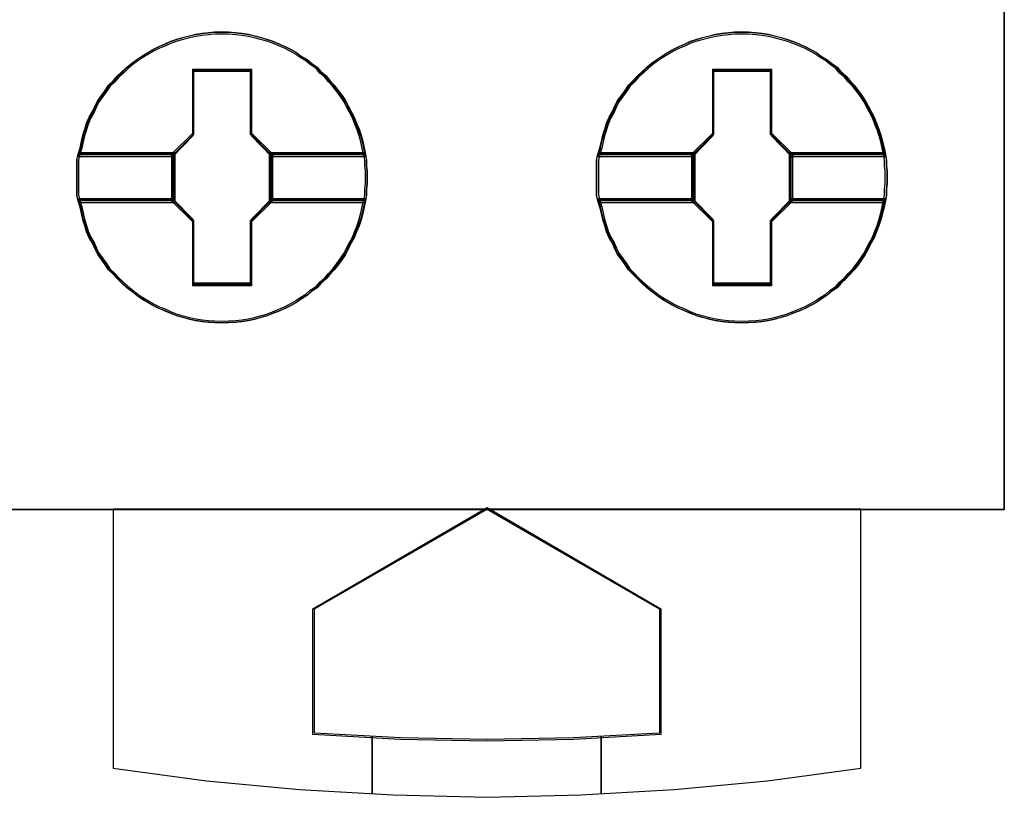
# Model space of a CAD drawing. Header units: millimetres. Extents: x -1290 to 1795, y -4192 to -1311.
# Tile 805 of 1056: x 1488.35 to 1491.77, y -2545.57 to -2542.86. Entities that reach past the tile are written whole.
import ezdxf

# ---------------------------------------------------------------- set-up
doc = ezdxf.new("R2010")
doc.units = ezdxf.units.MM
doc.layers.add('45', color=7, linetype='Continuous')
doc.layers.add('Aparatura', color=7, linetype='Continuous', lineweight=13)

# ---------------------------------------------------------------- blocks, each defined once
blk = doc.blocks.new('*U326')
at = {"layer": '45', "color": 7}
for points in [[(369.467441, -83.671744), (387.465485, -83.671744), (387.465485, -83.671744), (387.465485, -166.633485), (387.465485, -166.633485), (369.467441, -166.633485), (369.467441, -166.633485), (369.467441, -83.671744), (369.467441, -83.671744)], [(376.383431, -160.85037), (376.383431, -160.956844), (376.371613, -161.057403), (376.371613, -161.157962), (376.353885, -161.258521), (376.330249, -161.37091), (376.306613, -161.477385), (376.277067, -161.589774), (376.241613, -161.696248), (376.200249, -161.796807), (376.158885, -161.903282), (376.105704, -161.997925), (376.052522, -162.098484), (376.005249, -162.193128), (375.946158, -162.281857), (375.881158, -162.370585), (375.810249, -162.459314), (375.733431, -162.542127), (375.668431, -162.619025), (375.579795, -162.695923), (375.514795, -162.772821), (375.41434, -162.837889), (375.337522, -162.908872), (375.237068, -162.968024), (375.15434, -163.027176), (375.059795, -163.080413), (374.95934, -163.133651), (374.858886, -163.175057), (374.746613, -163.216464), (374.646159, -163.257871), (374.539795, -163.287447), (374.427523, -163.317023), (374.321159, -163.340684), (374.208886, -163.35843), (374.102523, -163.37026), (373.972523, -163.376175), (373.866159, -163.38209), (373.73025, -163.376175), (373.623886, -163.37026), (373.511614, -163.35843), (373.399341, -163.340684), (373.292978, -163.317023), (373.174796, -163.287447), (373.068432, -163.257871), (372.962069, -163.216464), (372.867523, -163.175057), (372.76116, -163.133651), (372.654796, -163.080413), (372.56616, -163.027176), (372.465705, -162.968024), (372.377069, -162.908872), (372.288432, -162.837889), (372.205705, -162.772821), (372.122978, -162.695923), (372.040251, -162.619025), (371.969342, -162.542127), (371.886614, -162.459314), (371.827524, -162.370585), (371.762524, -162.281857), (371.697524, -162.193128), (371.650251, -162.098484), (371.608887, -161.997925), (371.549796, -161.903282), (371.502524, -161.796807), (371.472978, -161.696248), (371.437524, -161.589774), (371.413887, -161.477385), (371.390251, -161.37091), (371.354796, -161.258521), (371.33116, -161.157962), (371.33116, -161.057403), (371.33116, -160.956844), (371.33116, -160.85037), (371.33116, -160.749811), (371.33116, -160.649252), (371.33116, -160.548693), (371.354796, -160.448134), (371.390251, -160.335744), (371.413887, -160.223355), (371.437524, -160.116881), (371.472978, -160.010406), (371.502524, -159.909847), (371.549796, -159.803373), (371.608887, -159.702814), (371.650251, -159.60817), (371.697524, -159.513527), (371.762524, -159.424798), (371.827524, -159.33607), (371.886614, -159.247341), (371.969342, -159.164528), (372.040251, -159.081714), (372.122978, -159.010732), (372.205705, -158.933834), (372.288432, -158.862851), (372.377069, -158.797783), (372.465705, -158.738631), (372.56616, -158.679478), (372.654796, -158.626241), (372.76116, -158.573004), (372.867523, -158.531598), (372.962069, -158.484276), (373.068432, -158.448784), (373.174796, -158.419208), (373.292978, -158.389632), (373.399341, -158.365971), (373.511614, -158.348225), (373.623886, -158.336395), (373.73025, -158.324564), (373.866159, -158.324564), (373.972523, -158.324564), (374.102523, -158.336395), (374.208886, -158.348225), (374.321159, -158.365971), (374.427523, -158.389632), (374.539795, -158.419208), (374.646159, -158.448784), (374.746613, -158.484276), (374.858886, -158.531598), (374.95934, -158.573004), (375.059795, -158.626241), (375.15434, -158.679478), (375.237068, -158.738631), (375.337522, -158.797783), (375.41434, -158.862851), (375.514795, -158.933834), (375.579795, -159.010732), (375.668431, -159.081714), (375.733431, -159.164528), (375.810249, -159.247341), (375.881158, -159.33607), (375.946158, -159.424798), (376.005249, -159.513527), (376.052522, -159.60817), (376.105704, -159.702814), (376.158885, -159.803373), (376.200249, -159.909847), (376.241613, -160.010406), (376.277067, -160.116881), (376.306613, -160.223355), (376.330249, -160.335744), (376.353885, -160.448134), (376.371613, -160.548693), (376.371613, -160.649252), (376.383431, -160.749811), (376.383431, -160.85037)], [(373.865532, -158.324564), (373.729637, -158.324564), (373.623285, -158.336607), (373.511024, -158.348649), (373.398763, -158.366713), (373.292411, -158.390798), (373.174241, -158.420904), (373.067889, -158.45101), (372.961537, -158.487137), (372.867001, -158.535306), (372.760649, -158.577455), (372.654296, -158.631646), (372.565669, -158.685837), (372.465226, -158.746049), (372.376599, -158.806261), (372.287972, -158.872494), (372.205253, -158.944748), (372.122535, -159.023024), (372.039816, -159.095278), (371.968915, -159.179575), (371.886196, -159.263872), (371.827111, -159.35419), (371.762118, -159.444508), (371.697125, -159.534826), (371.649857, -159.631166), (371.608498, -159.727505), (371.549414, -159.829865), (371.502146, -159.938247), (371.472603, -160.040607), (371.437153, -160.148989), (371.413519, -160.257371), (371.389885, -160.371774), (371.354434, -160.486176), (373.002896, -160.486176), (373.357404, -160.124904), (373.357404, -158.992918), (374.367751, -158.992918), (374.367751, -160.124904), (374.722259, -160.486176), (376.352995, -160.486176), (376.329362, -160.371774), (376.305728, -160.257371), (376.276185, -160.148989), (376.240735, -160.040607), (376.199375, -159.938247), (376.158016, -159.829865), (376.10484, -159.727505), (376.051664, -159.631166), (376.004396, -159.534826), (375.945311, -159.444508), (375.880318, -159.35419), (375.809417, -159.263872), (375.732607, -159.179575), (375.667614, -159.095278), (375.578987, -159.023024), (375.513993, -158.944748), (375.41355, -158.872494), (375.33674, -158.806261), (375.236296, -158.746049), (375.153577, -158.685837), (375.059042, -158.631646), (374.958598, -158.577455), (374.858154, -158.535306), (374.745893, -158.487137), (374.645449, -158.45101), (374.539097, -158.420904), (374.426836, -158.390798), (374.320484, -158.366713), (374.208223, -158.348649), (374.10187, -158.336607), (373.971884, -158.324564), (373.865532, -158.324564)], [(371.354434, -160.486176), (373.002896, -160.486176), (373.357404, -160.124904), (373.357404, -158.992918), (374.367751, -158.992918), (374.367751, -160.124904), (374.722259, -160.486176), (376.352995, -160.486176), (376.329362, -160.371774), (376.305728, -160.257371), (376.276185, -160.148989), (376.240735, -160.040607), (376.199375, -159.938247), (376.158016, -159.829865), (376.10484, -159.727505), (376.051664, -159.631166), (376.004396, -159.534826), (375.945311, -159.444508), (375.880318, -159.35419), (375.809417, -159.263872), (375.732607, -159.179575), (375.667614, -159.095278), (375.578987, -159.023024), (375.513993, -158.944748), (375.41355, -158.872494), (375.33674, -158.806261), (375.236296, -158.746049), (375.153577, -158.685837), (375.059042, -158.631646), (374.958598, -158.577455), (374.858154, -158.535306), (374.745893, -158.487137), (374.645449, -158.45101), (374.539097, -158.420904), (374.426836, -158.390798), (374.320484, -158.366713), (374.208223, -158.348649), (374.10187, -158.336607), (373.971884, -158.324564), (373.865532, -158.324564), (373.729637, -158.324564), (373.623285, -158.336607), (373.511024, -158.348649), (373.398763, -158.366713), (373.292411, -158.390798), (373.174241, -158.420904), (373.067889, -158.45101), (372.961537, -158.487137), (372.867001, -158.535306), (372.760649, -158.577455), (372.654296, -158.631646), (372.565669, -158.685837), (372.465226, -158.746049), (372.376599, -158.806261), (372.287972, -158.872494), (372.205253, -158.944748), (372.122535, -159.023024), (372.039816, -159.095278), (371.968915, -159.179575), (371.886196, -159.263872), (371.827111, -159.35419), (371.762118, -159.444508), (371.697125, -159.534826), (371.649857, -159.631166), (371.608498, -159.727505), (371.549414, -159.829865), (371.502146, -159.938247), (371.472603, -160.040607), (371.437153, -160.148989), (371.413519, -160.257371), (371.389885, -160.371774), (371.354434, -160.486176)], [(373.865388, -158.356881), (373.731148, -158.356881), (373.626091, -158.368563), (373.515197, -158.380245), (373.404303, -158.397769), (373.299246, -158.421134), (373.182516, -158.450339), (373.077459, -158.479545), (372.972401, -158.514592), (372.879017, -158.561322), (372.77396, -158.60221), (372.668903, -158.65478), (372.581355, -158.707351), (372.482134, -158.765763), (372.394586, -158.824174), (372.307039, -158.888427), (372.225328, -158.958521), (372.143616, -159.034456), (372.061905, -159.10455), (371.991867, -159.186327), (371.910156, -159.268103), (371.851791, -159.35572), (371.787589, -159.443338), (371.723387, -159.530956), (371.676695, -159.624414), (371.63584, -159.717873), (371.577475, -159.817173), (371.530782, -159.922314), (371.5016, -160.021614), (371.466581, -160.126755), (371.443235, -160.231896), (371.419889, -160.342878), (371.38487, -160.45386), (373.013257, -160.45386), (373.363448, -160.10339), (373.363448, -159.00525), (374.361492, -159.00525), (374.361492, -160.10339), (374.711682, -160.45386), (376.32256, -160.45386), (376.299214, -160.342878), (376.275868, -160.231896), (376.246685, -160.126755), (376.211666, -160.021614), (376.170811, -159.922314), (376.129955, -159.817173), (376.077427, -159.717873), (376.024898, -159.624414), (375.978206, -159.530956), (375.919841, -159.443338), (375.855639, -159.35572), (375.785601, -159.268103), (375.709726, -159.186327), (375.645525, -159.10455), (375.557977, -159.034456), (375.493775, -158.958521), (375.394554, -158.888427), (375.31868, -158.824174), (375.219459, -158.765763), (375.137748, -158.707351), (375.044364, -158.65478), (374.945143, -158.60221), (374.845922, -158.561322), (374.735028, -158.514592), (374.635808, -158.479545), (374.53075, -158.450339), (374.419857, -158.421134), (374.314799, -158.397769), (374.203906, -158.380245), (374.098848, -158.368563), (373.970445, -158.356881), (373.865388, -158.356881)], [(371.38487, -160.45386), (373.013257, -160.45386), (373.363448, -160.10339), (373.363448, -159.00525), (374.361492, -159.00525), (374.361492, -160.10339), (374.711682, -160.45386), (376.32256, -160.45386), (376.299214, -160.342878), (376.275868, -160.231896), (376.246685, -160.126755), (376.211666, -160.021614), (376.170811, -159.922314), (376.129955, -159.817173), (376.077427, -159.717873), (376.024898, -159.624414), (375.978206, -159.530956), (375.919841, -159.443338), (375.855639, -159.35572), (375.785601, -159.268103), (375.709726, -159.186327), (375.645525, -159.10455), (375.557977, -159.034456), (375.493775, -158.958521), (375.394554, -158.888427), (375.31868, -158.824174), (375.219459, -158.765763), (375.137748, -158.707351), (375.044364, -158.65478), (374.945143, -158.60221), (374.845922, -158.561322), (374.735028, -158.514592), (374.635808, -158.479545), (374.53075, -158.450339), (374.419857, -158.421134), (374.314799, -158.397769), (374.203906, -158.380245), (374.098848, -158.368563), (373.970445, -158.356881), (373.865388, -158.356881), (373.731148, -158.356881), (373.626091, -158.368563), (373.515197, -158.380245), (373.404303, -158.397769), (373.299246, -158.421134), (373.182516, -158.450339), (373.077459, -158.479545), (372.972401, -158.514592), (372.879017, -158.561322), (372.77396, -158.60221), (372.668903, -158.65478), (372.581355, -158.707351), (372.482134, -158.765763), (372.394586, -158.824174), (372.307039, -158.888427), (372.225328, -158.958521), (372.143616, -159.034456), (372.061905, -159.10455), (371.991867, -159.186327), (371.910156, -159.268103), (371.851791, -159.35572), (371.787589, -159.443338), (371.723387, -159.530956), (371.676695, -159.624414), (371.63584, -159.717873), (371.577475, -159.817173), (371.530782, -159.922314), (371.5016, -160.021614), (371.466581, -160.126755), (371.443235, -160.231896), (371.419889, -160.342878), (371.38487, -160.45386)], [(385.426315, -160.85037), (385.426315, -160.956844), (385.414497, -161.057403), (385.414497, -161.157962), (385.39677, -161.258521), (385.373133, -161.37091), (385.349497, -161.477385), (385.319952, -161.589774), (385.284497, -161.696248), (385.243133, -161.796807), (385.20177, -161.903282), (385.148588, -161.997925), (385.095406, -162.098484), (385.048134, -162.193128), (384.989043, -162.281857), (384.924043, -162.370585), (384.853134, -162.459314), (384.776315, -162.542127), (384.711316, -162.619025), (384.622679, -162.695923), (384.557679, -162.772821), (384.457225, -162.837889), (384.380407, -162.908872), (384.279952, -162.968024), (384.197225, -163.027176), (384.102679, -163.080413), (384.002225, -163.133651), (383.90177, -163.175057), (383.789498, -163.216464), (383.689043, -163.257871), (383.58268, -163.287447), (383.470407, -163.317023), (383.364043, -163.340684), (383.251771, -163.35843), (383.145407, -163.37026), (383.015407, -163.376175), (382.909043, -163.38209), (382.773134, -163.376175), (382.666771, -163.37026), (382.554498, -163.35843), (382.442225, -163.340684), (382.335862, -163.317023), (382.21768, -163.287447), (382.111317, -163.257871), (382.004953, -163.216464), (381.910407, -163.175057), (381.804044, -163.133651), (381.69768, -163.080413), (381.609044, -163.027176), (381.508589, -162.968024), (381.419953, -162.908872), (381.331317, -162.837889), (381.24859, -162.772821), (381.165862, -162.695923), (381.083135, -162.619025), (381.012226, -162.542127), (380.929499, -162.459314), (380.870408, -162.370585), (380.805408, -162.281857), (380.740408, -162.193128), (380.693135, -162.098484), (380.651772, -161.997925), (380.592681, -161.903282), (380.545408, -161.796807), (380.515863, -161.696248), (380.480408, -161.589774), (380.456772, -161.477385), (380.433135, -161.37091), (380.397681, -161.258521), (380.374044, -161.157962), (380.374044, -161.057403), (380.374044, -160.956844), (380.374044, -160.85037), (380.374044, -160.749811), (380.374044, -160.649252), (380.374044, -160.548693), (380.397681, -160.448134), (380.433135, -160.335744), (380.456772, -160.223355), (380.480408, -160.116881), (380.515863, -160.010406), (380.545408, -159.909847), (380.592681, -159.803373), (380.651772, -159.702814), (380.693135, -159.60817), (380.740408, -159.513527), (380.805408, -159.424798), (380.870408, -159.33607), (380.929499, -159.247341), (381.012226, -159.164528), (381.083135, -159.081714), (381.165862, -159.010732), (381.24859, -158.933834), (381.331317, -158.862851), (381.419953, -158.797783), (381.508589, -158.738631), (381.609044, -158.679478), (381.69768, -158.626241), (381.804044, -158.573004), (381.910407, -158.531598), (382.004953, -158.484276), (382.111317, -158.448784), (382.21768, -158.419208), (382.335862, -158.389632), (382.442225, -158.365971), (382.554498, -158.348225), (382.666771, -158.336395), (382.773134, -158.324564), (382.909043, -158.324564), (383.015407, -158.324564), (383.145407, -158.336395), (383.251771, -158.348225), (383.364043, -158.365971), (383.470407, -158.389632), (383.58268, -158.419208), (383.689043, -158.448784), (383.789498, -158.484276), (383.90177, -158.531598), (384.002225, -158.573004), (384.102679, -158.626241), (384.197225, -158.679478), (384.279952, -158.738631), (384.380407, -158.797783), (384.457225, -158.862851), (384.557679, -158.933834), (384.622679, -159.010732), (384.711316, -159.081714), (384.776315, -159.164528), (384.853134, -159.247341), (384.924043, -159.33607), (384.989043, -159.424798), (385.048134, -159.513527), (385.095406, -159.60817), (385.148588, -159.702814), (385.20177, -159.803373), (385.243133, -159.909847), (385.284497, -160.010406), (385.319952, -160.116881), (385.349497, -160.223355), (385.373133, -160.335744), (385.39677, -160.448134), (385.414497, -160.548693), (385.414497, -160.649252), (385.426315, -160.749811), (385.426315, -160.85037)], [(382.908416, -158.324564), (382.772521, -158.324564), (382.666169, -158.336607), (382.553908, -158.348649), (382.441647, -158.366713), (382.335295, -158.390798), (382.217126, -158.420904), (382.110773, -158.45101), (382.004421, -158.487137), (381.909886, -158.535306), (381.803533, -158.577455), (381.697181, -158.631646), (381.608554, -158.685837), (381.50811, -158.746049), (381.419483, -158.806261), (381.330856, -158.872494), (381.248137, -158.944748), (381.165419, -159.023024), (381.0827, -159.095278), (381.011799, -159.179575), (380.92908, -159.263872), (380.869996, -159.35419), (380.805003, -159.444508), (380.74001, -159.534826), (380.692742, -159.631166), (380.651383, -159.727505), (380.592298, -159.829865), (380.54503, -159.938247), (380.515488, -160.040607), (380.480037, -160.148989), (380.456403, -160.257371), (380.432769, -160.371774), (380.397319, -160.486176), (382.04578, -160.486176), (382.400288, -160.124904), (382.400288, -158.992918), (383.410636, -158.992918), (383.410636, -160.124904), (383.765144, -160.486176), (385.39588, -160.486176), (385.372246, -160.371774), (385.348612, -160.257371), (385.31907, -160.148989), (385.283619, -160.040607), (385.24226, -159.938247), (385.200901, -159.829865), (385.147724, -159.727505), (385.094548, -159.631166), (385.04728, -159.534826), (384.988196, -159.444508), (384.923203, -159.35419), (384.852301, -159.263872), (384.775491, -159.179575), (384.710498, -159.095278), (384.621871, -159.023024), (384.556878, -158.944748), (384.456434, -158.872494), (384.379624, -158.806261), (384.27918, -158.746049), (384.196461, -158.685837), (384.101926, -158.631646), (384.001482, -158.577455), (383.901038, -158.535306), (383.788777, -158.487137), (383.688334, -158.45101), (383.581981, -158.420904), (383.46972, -158.390798), (383.363368, -158.366713), (383.251107, -158.348649), (383.144755, -158.336607), (383.014769, -158.324564), (382.908416, -158.324564)], [(380.397319, -160.486176), (382.04578, -160.486176), (382.400288, -160.124904), (382.400288, -158.992918), (383.410636, -158.992918), (383.410636, -160.124904), (383.765144, -160.486176), (385.39588, -160.486176), (385.372246, -160.371774), (385.348612, -160.257371), (385.31907, -160.148989), (385.283619, -160.040607), (385.24226, -159.938247), (385.200901, -159.829865), (385.147724, -159.727505), (385.094548, -159.631166), (385.04728, -159.534826), (384.988196, -159.444508), (384.923203, -159.35419), (384.852301, -159.263872), (384.775491, -159.179575), (384.710498, -159.095278), (384.621871, -159.023024), (384.556878, -158.944748), (384.456434, -158.872494), (384.379624, -158.806261), (384.27918, -158.746049), (384.196461, -158.685837), (384.101926, -158.631646), (384.001482, -158.577455), (383.901038, -158.535306), (383.788777, -158.487137), (383.688334, -158.45101), (383.581981, -158.420904), (383.46972, -158.390798), (383.363368, -158.366713), (383.251107, -158.348649), (383.144755, -158.336607), (383.014769, -158.324564), (382.908416, -158.324564), (382.772521, -158.324564), (382.666169, -158.336607), (382.553908, -158.348649), (382.441647, -158.366713), (382.335295, -158.390798), (382.217126, -158.420904), (382.110773, -158.45101), (382.004421, -158.487137), (381.909886, -158.535306), (381.803533, -158.577455), (381.697181, -158.631646), (381.608554, -158.685837), (381.50811, -158.746049), (381.419483, -158.806261), (381.330856, -158.872494), (381.248137, -158.944748), (381.165419, -159.023024), (381.0827, -159.095278), (381.011799, -159.179575), (380.92908, -159.263872), (380.869996, -159.35419), (380.805003, -159.444508), (380.74001, -159.534826), (380.692742, -159.631166), (380.651383, -159.727505), (380.592298, -159.829865), (380.54503, -159.938247), (380.515488, -160.040607), (380.480037, -160.148989), (380.456403, -160.257371), (380.432769, -160.371774), (380.397319, -160.486176)], [(382.908272, -158.356881), (382.774032, -158.356881), (382.668975, -158.368563), (382.558081, -158.380245), (382.447188, -158.397769), (382.34213, -158.421134), (382.2254, -158.450339), (382.120343, -158.479545), (382.015286, -158.514592), (381.921901, -158.561322), (381.816844, -158.60221), (381.711787, -158.65478), (381.624239, -158.707351), (381.525018, -158.765763), (381.437471, -158.824174), (381.349923, -158.888427), (381.268212, -158.958521), (381.186501, -159.034456), (381.10479, -159.10455), (381.034751, -159.186327), (380.95304, -159.268103), (380.894675, -159.35572), (380.830473, -159.443338), (380.766272, -159.530956), (380.71958, -159.624414), (380.678724, -159.717873), (380.620359, -159.817173), (380.573667, -159.922314), (380.544484, -160.021614), (380.509465, -160.126755), (380.486119, -160.231896), (380.462773, -160.342878), (380.427754, -160.45386), (382.056141, -160.45386), (382.406332, -160.10339), (382.406332, -159.00525), (383.404376, -159.00525), (383.404376, -160.10339), (383.754567, -160.45386), (385.365444, -160.45386), (385.342098, -160.342878), (385.318752, -160.231896), (385.28957, -160.126755), (385.254551, -160.021614), (385.213695, -159.922314), (385.17284, -159.817173), (385.120311, -159.717873), (385.067782, -159.624414), (385.02109, -159.530956), (384.962725, -159.443338), (384.898523, -159.35572), (384.828485, -159.268103), (384.752611, -159.186327), (384.688409, -159.10455), (384.600861, -159.034456), (384.53666, -158.958521), (384.437439, -158.888427), (384.361564, -158.824174), (384.262343, -158.765763), (384.180632, -158.707351), (384.087248, -158.65478), (383.988027, -158.60221), (383.888807, -158.561322), (383.777913, -158.514592), (383.678692, -158.479545), (383.573635, -158.450339), (383.462741, -158.421134), (383.357684, -158.397769), (383.24679, -158.380245), (383.141733, -158.368563), (383.013329, -158.356881), (382.908272, -158.356881)], [(380.427754, -160.45386), (382.056141, -160.45386), (382.406332, -160.10339), (382.406332, -159.00525), (383.404376, -159.00525), (383.404376, -160.10339), (383.754567, -160.45386), (385.365444, -160.45386), (385.342098, -160.342878), (385.318752, -160.231896), (385.28957, -160.126755), (385.254551, -160.021614), (385.213695, -159.922314), (385.17284, -159.817173), (385.120311, -159.717873), (385.067782, -159.624414), (385.02109, -159.530956), (384.962725, -159.443338), (384.898523, -159.35572), (384.828485, -159.268103), (384.752611, -159.186327), (384.688409, -159.10455), (384.600861, -159.034456), (384.53666, -158.958521), (384.437439, -158.888427), (384.361564, -158.824174), (384.262343, -158.765763), (384.180632, -158.707351), (384.087248, -158.65478), (383.988027, -158.60221), (383.888807, -158.561322), (383.777913, -158.514592), (383.678692, -158.479545), (383.573635, -158.450339), (383.462741, -158.421134), (383.357684, -158.397769), (383.24679, -158.380245), (383.141733, -158.368563), (383.013329, -158.356881), (382.908272, -158.356881), (382.774032, -158.356881), (382.668975, -158.368563), (382.558081, -158.380245), (382.447188, -158.397769), (382.34213, -158.421134), (382.2254, -158.450339), (382.120343, -158.479545), (382.015286, -158.514592), (381.921901, -158.561322), (381.816844, -158.60221), (381.711787, -158.65478), (381.624239, -158.707351), (381.525018, -158.765763), (381.437471, -158.824174), (381.349923, -158.888427), (381.268212, -158.958521), (381.186501, -159.034456), (381.10479, -159.10455), (381.034751, -159.186327), (380.95304, -159.268103), (380.894675, -159.35572), (380.830473, -159.443338), (380.766272, -159.530956), (380.71958, -159.624414), (380.678724, -159.717873), (380.620359, -159.817173), (380.573667, -159.922314), (380.544484, -160.021614), (380.509465, -160.126755), (380.486119, -160.231896), (380.462773, -160.342878), (380.427754, -160.45386)], [(374.380271, -158.972689), (373.345062, -158.972689), (373.345062, -160.089782), (372.981831, -160.446301), (372.981831, -161.260353), (373.345062, -161.616873), (373.345062, -162.733966), (374.380271, -162.733966), (374.380271, -161.616873), (374.743502, -161.260353), (374.743502, -160.446301), (374.380271, -160.089782), (374.380271, -158.972689)], [(374.362755, -159.005005), (373.364368, -159.005005), (373.364368, -160.103436), (373.014057, -160.453999), (373.014057, -161.254451), (373.364368, -161.605014), (373.364368, -162.703445), (374.362755, -162.703445), (374.362755, -161.605014), (374.713066, -161.254451), (374.713066, -160.453999), (374.362755, -160.103436), (374.362755, -159.005005)], [(373.356007, -158.996029), (374.371116, -158.996029), (373.356007, -158.996029)], [(373.356007, -160.110946), (373.356007, -158.996029), (373.356007, -160.110946)], [(374.353213, -160.110946), (374.353213, -158.996029), (374.353213, -160.110946)], [(383.423155, -158.972689), (382.387947, -158.972689), (382.387947, -160.089782), (382.024715, -160.446301), (382.024715, -161.260353), (382.387947, -161.616873), (382.387947, -162.733966), (383.423155, -162.733966), (383.423155, -161.616873), (383.786386, -161.260353), (383.786386, -160.446301), (383.423155, -160.089782), (383.423155, -158.972689)], [(383.405639, -159.005005), (382.407252, -159.005005), (382.407252, -160.103436), (382.056941, -160.453999), (382.056941, -161.254451), (382.407252, -161.605014), (382.407252, -162.703445), (383.405639, -162.703445), (383.405639, -161.605014), (383.755951, -161.254451), (383.755951, -160.453999), (383.405639, -160.103436), (383.405639, -159.005005)], [(382.398891, -158.996029), (383.414, -158.996029), (382.398891, -158.996029)], [(382.398891, -160.110946), (382.398891, -158.996029), (382.398891, -160.110946)], [(383.396097, -160.110946), (383.396097, -158.996029), (383.396097, -160.110946)], [(373.005105, -160.462837), (373.37212, -160.094788), (373.005105, -160.462837)], [(374.720228, -160.462837), (374.353213, -160.094788), (374.720228, -160.462837)], [(382.04799, -160.462837), (382.415004, -160.094788), (382.04799, -160.462837)], [(383.763112, -160.462837), (383.396097, -160.094788), (383.763112, -160.462837)], [(373.046282, -160.421544), (371.355402, -160.421544), (371.33116, -160.528702), (371.33116, -160.63586), (371.33116, -160.743018), (371.33116, -160.850176), (371.33116, -160.963637), (371.33116, -161.070795), (371.33116, -161.177953), (371.355402, -161.285111), (373.046282, -161.285111), (373.046282, -160.421544)], [(373.046282, -161.285111), (373.046282, -160.421544), (371.355402, -160.421544), (371.33116, -160.528702), (371.33116, -160.63586), (371.33116, -160.743018), (371.33116, -160.850176), (371.33116, -160.963637), (371.33116, -161.070795), (371.33116, -161.177953), (371.355402, -161.285111), (373.046282, -161.285111)], [(373.015847, -160.452065), (371.384977, -160.452065), (371.361595, -160.551648), (371.361595, -160.651232), (371.361595, -160.750815), (371.361595, -160.850398), (371.361595, -160.95584), (371.361595, -161.055423), (371.361595, -161.155007), (371.384977, -161.25459), (373.015847, -161.25459), (373.015847, -160.452065)], [(373.015847, -161.25459), (373.015847, -160.452065), (371.384977, -160.452065), (371.361595, -160.551648), (371.361595, -160.651232), (371.361595, -160.750815), (371.361595, -160.850398), (371.361595, -160.95584), (371.361595, -161.055423), (371.361595, -161.155007), (371.384977, -161.25459), (373.015847, -161.25459)], [(371.377708, -160.444883), (373.023008, -160.444883), (371.377708, -160.444883)], [(373.005105, -160.444883), (373.005105, -161.261772), (373.005105, -160.444883)], [(376.353136, -160.421544), (374.680841, -160.421544), (374.680841, -161.285111), (376.353136, -161.285111), (376.371313, -161.177953), (376.371313, -161.070795), (376.383431, -160.963637), (376.383431, -160.850176), (376.383431, -160.743018), (376.371313, -160.63586), (376.371313, -160.528702), (376.353136, -160.421544)], [(374.680841, -160.421544), (374.680841, -161.285111), (376.353136, -161.285111), (376.371313, -161.177953), (376.371313, -161.070795), (376.383431, -160.963637), (376.383431, -160.850176), (376.383431, -160.743018), (376.371313, -160.63586), (376.371313, -160.528702), (376.353136, -160.421544), (374.680841, -160.421544)], [(374.704115, -160.444883), (376.329721, -160.444883), (374.704115, -160.444883)], [(374.704115, -160.444883), (374.704115, -161.261772), (374.704115, -160.444883)], [(376.323783, -160.452065), (374.711276, -160.452065), (374.711276, -161.25459), (376.323783, -161.25459), (376.341311, -161.155007), (376.341311, -161.055423), (376.352995, -160.95584), (376.352995, -160.850398), (376.352995, -160.750815), (376.341311, -160.651232), (376.341311, -160.551648), (376.323783, -160.452065)], [(374.711276, -160.452065), (374.711276, -161.25459), (376.323783, -161.25459), (376.341311, -161.155007), (376.341311, -161.055423), (376.352995, -160.95584), (376.352995, -160.850398), (376.352995, -160.750815), (376.341311, -160.651232), (376.341311, -160.551648), (376.323783, -160.452065), (374.711276, -160.452065)], [(382.089167, -160.421544), (380.398286, -160.421544), (380.374044, -160.528702), (380.374044, -160.63586), (380.374044, -160.743018), (380.374044, -160.850176), (380.374044, -160.963637), (380.374044, -161.070795), (380.374044, -161.177953), (380.398286, -161.285111), (382.089167, -161.285111), (382.089167, -160.421544)], [(382.089167, -161.285111), (382.089167, -160.421544), (380.398286, -160.421544), (380.374044, -160.528702), (380.374044, -160.63586), (380.374044, -160.743018), (380.374044, -160.850176), (380.374044, -160.963637), (380.374044, -161.070795), (380.374044, -161.177953), (380.398286, -161.285111), (382.089167, -161.285111)], [(382.058731, -160.452065), (380.427861, -160.452065), (380.40448, -160.551648), (380.40448, -160.651232), (380.40448, -160.750815), (380.40448, -160.850398), (380.40448, -160.95584), (380.40448, -161.055423), (380.40448, -161.155007), (380.427861, -161.25459), (382.058731, -161.25459), (382.058731, -160.452065)], [(382.058731, -161.25459), (382.058731, -160.452065), (380.427861, -160.452065), (380.40448, -160.551648), (380.40448, -160.651232), (380.40448, -160.750815), (380.40448, -160.850398), (380.40448, -160.95584), (380.40448, -161.055423), (380.40448, -161.155007), (380.427861, -161.25459), (382.058731, -161.25459)], [(380.420593, -160.444883), (382.065893, -160.444883), (380.420593, -160.444883)], [(382.04799, -160.444883), (382.04799, -161.261772), (382.04799, -160.444883)], [(385.39602, -160.421544), (383.723725, -160.421544), (383.723725, -161.285111), (385.39602, -161.285111), (385.414197, -161.177953), (385.414197, -161.070795), (385.426315, -160.963637), (385.426315, -160.850176), (385.426315, -160.743018), (385.414197, -160.63586), (385.414197, -160.528702), (385.39602, -160.421544)], [(383.723725, -160.421544), (383.723725, -161.285111), (385.39602, -161.285111), (385.414197, -161.177953), (385.414197, -161.070795), (385.426315, -160.963637), (385.426315, -160.850176), (385.426315, -160.743018), (385.414197, -160.63586), (385.414197, -160.528702), (385.39602, -160.421544), (383.723725, -160.421544)], [(383.746999, -160.444883), (385.372606, -160.444883), (383.746999, -160.444883)], [(383.746999, -160.444883), (383.746999, -161.261772), (383.746999, -160.444883)], [(385.364909, -160.452065), (383.75416, -160.452065), (383.75416, -161.25459), (385.364909, -161.25459), (385.382417, -161.155007), (385.382417, -161.055423), (385.39409, -160.95584), (385.39409, -160.850398), (385.39409, -160.750815), (385.382417, -160.651232), (385.382417, -160.551648), (385.364909, -160.452065)], [(383.75416, -160.452065), (383.75416, -161.25459), (385.364909, -161.25459), (385.382417, -161.155007), (385.382417, -161.055423), (385.39409, -160.95584), (385.39409, -160.850398), (385.39409, -160.750815), (385.382417, -160.651232), (385.382417, -160.551648), (385.364909, -160.452065), (383.75416, -160.452065)], [(376.352995, -161.222274), (374.722259, -161.222274), (374.367751, -161.583246), (374.367751, -162.714292), (373.357404, -162.714292), (373.357404, -161.583246), (373.002896, -161.222274), (371.354434, -161.222274), (371.389885, -161.336582), (371.413519, -161.444873), (371.437153, -161.559181), (371.472603, -161.667473), (371.502146, -161.769748), (371.549414, -161.87804), (371.608498, -161.974299), (371.649857, -162.076574), (371.697125, -162.172834), (371.762118, -162.263077), (371.827111, -162.35332), (371.886196, -162.443563), (371.968915, -162.52779), (372.039816, -162.606), (372.122535, -162.684211), (372.205253, -162.762422), (372.287972, -162.8286), (372.376599, -162.900794), (372.465226, -162.960956), (372.565669, -163.021118), (372.654296, -163.075264), (372.760649, -163.12941), (372.867001, -163.171523), (372.961537, -163.213637), (373.067889, -163.25575), (373.174241, -163.285831), (373.292411, -163.315912), (373.398763, -163.339977), (373.511024, -163.358026), (373.623285, -163.370058), (373.729637, -163.376074), (373.865532, -163.38209), (373.971884, -163.376074), (374.10187, -163.370058), (374.208223, -163.358026), (374.320484, -163.339977), (374.426836, -163.315912), (374.539097, -163.285831), (374.645449, -163.25575), (374.745893, -163.213637), (374.858154, -163.171523), (374.958598, -163.12941), (375.059042, -163.075264), (375.153577, -163.021118), (375.236296, -162.960956), (375.33674, -162.900794), (375.41355, -162.8286), (375.513993, -162.762422), (375.578987, -162.684211), (375.667614, -162.606), (375.732607, -162.52779), (375.809417, -162.443563), (375.880318, -162.35332), (375.945311, -162.263077), (376.004396, -162.172834), (376.051664, -162.076574), (376.10484, -161.974299), (376.158016, -161.87804), (376.199375, -161.769748), (376.240735, -161.667473), (376.276185, -161.559181), (376.305728, -161.444873), (376.329362, -161.336582), (376.352995, -161.222274)], [(373.357404, -162.714292), (373.357404, -161.583246), (373.002896, -161.222274), (371.354434, -161.222274), (371.389885, -161.336582), (371.413519, -161.444873), (371.437153, -161.559181), (371.472603, -161.667473), (371.502146, -161.769748), (371.549414, -161.87804), (371.608498, -161.974299), (371.649857, -162.076574), (371.697125, -162.172834), (371.762118, -162.263077), (371.827111, -162.35332), (371.886196, -162.443563), (371.968915, -162.52779), (372.039816, -162.606), (372.122535, -162.684211), (372.205253, -162.762422), (372.287972, -162.8286), (372.376599, -162.900794), (372.465226, -162.960956), (372.565669, -163.021118), (372.654296, -163.075264), (372.760649, -163.12941), (372.867001, -163.171523), (372.961537, -163.213637), (373.067889, -163.25575), (373.174241, -163.285831), (373.292411, -163.315912), (373.398763, -163.339977), (373.511024, -163.358026), (373.623285, -163.370058), (373.729637, -163.376074), (373.865532, -163.38209), (373.971884, -163.376074), (374.10187, -163.370058), (374.208223, -163.358026), (374.320484, -163.339977), (374.426836, -163.315912), (374.539097, -163.285831), (374.645449, -163.25575), (374.745893, -163.213637), (374.858154, -163.171523), (374.958598, -163.12941), (375.059042, -163.075264), (375.153577, -163.021118), (375.236296, -162.960956), (375.33674, -162.900794), (375.41355, -162.8286), (375.513993, -162.762422), (375.578987, -162.684211), (375.667614, -162.606), (375.732607, -162.52779), (375.809417, -162.443563), (375.880318, -162.35332), (375.945311, -162.263077), (376.004396, -162.172834), (376.051664, -162.076574), (376.10484, -161.974299), (376.158016, -161.87804), (376.199375, -161.769748), (376.240735, -161.667473), (376.276185, -161.559181), (376.305728, -161.444873), (376.329362, -161.336582), (376.352995, -161.222274), (374.722259, -161.222274), (374.367751, -161.583246), (374.367751, -162.714292), (373.357404, -162.714292)], [(371.377708, -161.245613), (373.023008, -161.245613), (371.377708, -161.245613)], [(376.32256, -161.252795), (374.711682, -161.252795), (374.361492, -161.603565), (374.361492, -162.702645), (373.363448, -162.702645), (373.363448, -161.603565), (373.013257, -161.252795), (371.38487, -161.252795), (371.419889, -161.363872), (371.443235, -161.469103), (371.466581, -161.58018), (371.5016, -161.685411), (371.530782, -161.784796), (371.577475, -161.890027), (371.63584, -161.983566), (371.676695, -162.082951), (371.723387, -162.176489), (371.787589, -162.264182), (371.851791, -162.351874), (371.910156, -162.439567), (371.991867, -162.521413), (372.061905, -162.597414), (372.143616, -162.673414), (372.225328, -162.749414), (372.307039, -162.813722), (372.394586, -162.883876), (372.482134, -162.942338), (372.581355, -163.000799), (372.668903, -163.053415), (372.77396, -163.10603), (372.879017, -163.146953), (372.972401, -163.187877), (373.077459, -163.2288), (373.182516, -163.258031), (373.299246, -163.287261), (373.404303, -163.310646), (373.515197, -163.328185), (373.626091, -163.339877), (373.731148, -163.345723), (373.865388, -163.351569), (373.970445, -163.345723), (374.098848, -163.339877), (374.203906, -163.328185), (374.314799, -163.310646), (374.419857, -163.287261), (374.53075, -163.258031), (374.635808, -163.2288), (374.735028, -163.187877), (374.845922, -163.146953), (374.945143, -163.10603), (375.044364, -163.053415), (375.137748, -163.000799), (375.219459, -162.942338), (375.31868, -162.883876), (375.394554, -162.813722), (375.493775, -162.749414), (375.557977, -162.673414), (375.645525, -162.597414), (375.709726, -162.521413), (375.785601, -162.439567), (375.855639, -162.351874), (375.919841, -162.264182), (375.978206, -162.176489), (376.024898, -162.082951), (376.077427, -161.983566), (376.129955, -161.890027), (376.170811, -161.784796), (376.211666, -161.685411), (376.246685, -161.58018), (376.275868, -161.469103), (376.299214, -161.363872), (376.32256, -161.252795)], [(373.363448, -162.702645), (373.363448, -161.603565), (373.013257, -161.252795), (371.38487, -161.252795), (371.419889, -161.363872), (371.443235, -161.469103), (371.466581, -161.58018), (371.5016, -161.685411), (371.530782, -161.784796), (371.577475, -161.890027), (371.63584, -161.983566), (371.676695, -162.082951), (371.723387, -162.176489), (371.787589, -162.264182), (371.851791, -162.351874), (371.910156, -162.439567), (371.991867, -162.521413), (372.061905, -162.597414), (372.143616, -162.673414), (372.225328, -162.749414), (372.307039, -162.813722), (372.394586, -162.883876), (372.482134, -162.942338), (372.581355, -163.000799), (372.668903, -163.053415), (372.77396, -163.10603), (372.879017, -163.146953), (372.972401, -163.187877), (373.077459, -163.2288), (373.182516, -163.258031), (373.299246, -163.287261), (373.404303, -163.310646), (373.515197, -163.328185), (373.626091, -163.339877), (373.731148, -163.345723), (373.865388, -163.351569), (373.970445, -163.345723), (374.098848, -163.339877), (374.203906, -163.328185), (374.314799, -163.310646), (374.419857, -163.287261), (374.53075, -163.258031), (374.635808, -163.2288), (374.735028, -163.187877), (374.845922, -163.146953), (374.945143, -163.10603), (375.044364, -163.053415), (375.137748, -163.000799), (375.219459, -162.942338), (375.31868, -162.883876), (375.394554, -162.813722), (375.493775, -162.749414), (375.557977, -162.673414), (375.645525, -162.597414), (375.709726, -162.521413), (375.785601, -162.439567), (375.855639, -162.351874), (375.919841, -162.264182), (375.978206, -162.176489), (376.024898, -162.082951), (376.077427, -161.983566), (376.129955, -161.890027), (376.170811, -161.784796), (376.211666, -161.685411), (376.246685, -161.58018), (376.275868, -161.469103), (376.299214, -161.363872), (376.32256, -161.252795), (374.711682, -161.252795), (374.361492, -161.603565), (374.361492, -162.702645), (373.363448, -162.702645)], [(373.005105, -161.245613), (373.37212, -161.613662), (373.005105, -161.245613)], [(374.720228, -161.245613), (374.353213, -161.613662), (374.720228, -161.245613)], [(374.704115, -161.245613), (376.329721, -161.245613), (374.704115, -161.245613)], [(385.39588, -161.222274), (383.765144, -161.222274), (383.410636, -161.583246), (383.410636, -162.714292), (382.400288, -162.714292), (382.400288, -161.583246), (382.04578, -161.222274), (380.397319, -161.222274), (380.432769, -161.336582), (380.456403, -161.444873), (380.480037, -161.559181), (380.515488, -161.667473), (380.54503, -161.769748), (380.592298, -161.87804), (380.651383, -161.974299), (380.692742, -162.076574), (380.74001, -162.172834), (380.805003, -162.263077), (380.869996, -162.35332), (380.92908, -162.443563), (381.011799, -162.52779), (381.0827, -162.606), (381.165419, -162.684211), (381.248137, -162.762422), (381.330856, -162.8286), (381.419483, -162.900794), (381.50811, -162.960956), (381.608554, -163.021118), (381.697181, -163.075264), (381.803533, -163.12941), (381.909886, -163.171523), (382.004421, -163.213637), (382.110773, -163.25575), (382.217126, -163.285831), (382.335295, -163.315912), (382.441647, -163.339977), (382.553908, -163.358026), (382.666169, -163.370058), (382.772521, -163.376074), (382.908416, -163.38209), (383.014769, -163.376074), (383.144755, -163.370058), (383.251107, -163.358026), (383.363368, -163.339977), (383.46972, -163.315912), (383.581981, -163.285831), (383.688334, -163.25575), (383.788777, -163.213637), (383.901038, -163.171523), (384.001482, -163.12941), (384.101926, -163.075264), (384.196461, -163.021118), (384.27918, -162.960956), (384.379624, -162.900794), (384.456434, -162.8286), (384.556878, -162.762422), (384.621871, -162.684211), (384.710498, -162.606), (384.775491, -162.52779), (384.852301, -162.443563), (384.923203, -162.35332), (384.988196, -162.263077), (385.04728, -162.172834), (385.094548, -162.076574), (385.147724, -161.974299), (385.200901, -161.87804), (385.24226, -161.769748), (385.283619, -161.667473), (385.31907, -161.559181), (385.348612, -161.444873), (385.372246, -161.336582), (385.39588, -161.222274)], [(382.400288, -162.714292), (382.400288, -161.583246), (382.04578, -161.222274), (380.397319, -161.222274), (380.432769, -161.336582), (380.456403, -161.444873), (380.480037, -161.559181), (380.515488, -161.667473), (380.54503, -161.769748), (380.592298, -161.87804), (380.651383, -161.974299), (380.692742, -162.076574), (380.74001, -162.172834), (380.805003, -162.263077), (380.869996, -162.35332), (380.92908, -162.443563), (381.011799, -162.52779), (381.0827, -162.606), (381.165419, -162.684211), (381.248137, -162.762422), (381.330856, -162.8286), (381.419483, -162.900794), (381.50811, -162.960956), (381.608554, -163.021118), (381.697181, -163.075264), (381.803533, -163.12941), (381.909886, -163.171523), (382.004421, -163.213637), (382.110773, -163.25575), (382.217126, -163.285831), (382.335295, -163.315912), (382.441647, -163.339977), (382.553908, -163.358026), (382.666169, -163.370058), (382.772521, -163.376074), (382.908416, -163.38209), (383.014769, -163.376074), (383.144755, -163.370058), (383.251107, -163.358026), (383.363368, -163.339977), (383.46972, -163.315912), (383.581981, -163.285831), (383.688334, -163.25575), (383.788777, -163.213637), (383.901038, -163.171523), (384.001482, -163.12941), (384.101926, -163.075264), (384.196461, -163.021118), (384.27918, -162.960956), (384.379624, -162.900794), (384.456434, -162.8286), (384.556878, -162.762422), (384.621871, -162.684211), (384.710498, -162.606), (384.775491, -162.52779), (384.852301, -162.443563), (384.923203, -162.35332), (384.988196, -162.263077), (385.04728, -162.172834), (385.094548, -162.076574), (385.147724, -161.974299), (385.200901, -161.87804), (385.24226, -161.769748), (385.283619, -161.667473), (385.31907, -161.559181), (385.348612, -161.444873), (385.372246, -161.336582), (385.39588, -161.222274), (383.765144, -161.222274), (383.410636, -161.583246), (383.410636, -162.714292), (382.400288, -162.714292)], [(380.420593, -161.245613), (382.065893, -161.245613), (380.420593, -161.245613)], [(385.365444, -161.252795), (383.754567, -161.252795), (383.404376, -161.603565), (383.404376, -162.702645), (382.406332, -162.702645), (382.406332, -161.603565), (382.056141, -161.252795), (380.427754, -161.252795), (380.462773, -161.363872), (380.486119, -161.469103), (380.509465, -161.58018), (380.544484, -161.685411), (380.573667, -161.784796), (380.620359, -161.890027), (380.678724, -161.983566), (380.71958, -162.082951), (380.766272, -162.176489), (380.830473, -162.264182), (380.894675, -162.351874), (380.95304, -162.439567), (381.034751, -162.521413), (381.10479, -162.597414), (381.186501, -162.673414), (381.268212, -162.749414), (381.349923, -162.813722), (381.437471, -162.883876), (381.525018, -162.942338), (381.624239, -163.000799), (381.711787, -163.053415), (381.816844, -163.10603), (381.921901, -163.146953), (382.015286, -163.187877), (382.120343, -163.2288), (382.2254, -163.258031), (382.34213, -163.287261), (382.447188, -163.310646), (382.558081, -163.328185), (382.668975, -163.339877), (382.774032, -163.345723), (382.908272, -163.351569), (383.013329, -163.345723), (383.141733, -163.339877), (383.24679, -163.328185), (383.357684, -163.310646), (383.462741, -163.287261), (383.573635, -163.258031), (383.678692, -163.2288), (383.777913, -163.187877), (383.888807, -163.146953), (383.988027, -163.10603), (384.087248, -163.053415), (384.180632, -163.000799), (384.262343, -162.942338), (384.361564, -162.883876), (384.437439, -162.813722), (384.53666, -162.749414), (384.600861, -162.673414), (384.688409, -162.597414), (384.752611, -162.521413), (384.828485, -162.439567), (384.898523, -162.351874), (384.962725, -162.264182), (385.02109, -162.176489), (385.067782, -162.082951), (385.120311, -161.983566), (385.17284, -161.890027), (385.213695, -161.784796), (385.254551, -161.685411), (385.28957, -161.58018), (385.318752, -161.469103), (385.342098, -161.363872), (385.365444, -161.252795)], [(382.406332, -162.702645), (382.406332, -161.603565), (382.056141, -161.252795), (380.427754, -161.252795), (380.462773, -161.363872), (380.486119, -161.469103), (380.509465, -161.58018), (380.544484, -161.685411), (380.573667, -161.784796), (380.620359, -161.890027), (380.678724, -161.983566), (380.71958, -162.082951), (380.766272, -162.176489), (380.830473, -162.264182), (380.894675, -162.351874), (380.95304, -162.439567), (381.034751, -162.521413), (381.10479, -162.597414), (381.186501, -162.673414), (381.268212, -162.749414), (381.349923, -162.813722), (381.437471, -162.883876), (381.525018, -162.942338), (381.624239, -163.000799), (381.711787, -163.053415), (381.816844, -163.10603), (381.921901, -163.146953), (382.015286, -163.187877), (382.120343, -163.2288), (382.2254, -163.258031), (382.34213, -163.287261), (382.447188, -163.310646), (382.558081, -163.328185), (382.668975, -163.339877), (382.774032, -163.345723), (382.908272, -163.351569), (383.013329, -163.345723), (383.141733, -163.339877), (383.24679, -163.328185), (383.357684, -163.310646), (383.462741, -163.287261), (383.573635, -163.258031), (383.678692, -163.2288), (383.777913, -163.187877), (383.888807, -163.146953), (383.988027, -163.10603), (384.087248, -163.053415), (384.180632, -163.000799), (384.262343, -162.942338), (384.361564, -162.883876), (384.437439, -162.813722), (384.53666, -162.749414), (384.600861, -162.673414), (384.688409, -162.597414), (384.752611, -162.521413), (384.828485, -162.439567), (384.898523, -162.351874), (384.962725, -162.264182), (385.02109, -162.176489), (385.067782, -162.082951), (385.120311, -161.983566), (385.17284, -161.890027), (385.213695, -161.784796), (385.254551, -161.685411), (385.28957, -161.58018), (385.318752, -161.469103), (385.342098, -161.363872), (385.365444, -161.252795), (383.754567, -161.252795), (383.404376, -161.603565), (383.404376, -162.702645), (382.406332, -162.702645)], [(382.04799, -161.245613), (382.415004, -161.613662), (382.04799, -161.245613)], [(383.763112, -161.245613), (383.396097, -161.613662), (383.763112, -161.245613)], [(383.746999, -161.245613), (385.372606, -161.245613), (383.746999, -161.245613)], [(373.356007, -162.710626), (373.356007, -161.595708), (373.356007, -162.710626)], [(374.353213, -162.710626), (374.353213, -161.595708), (374.353213, -162.710626)], [(382.398891, -162.710626), (382.398891, -161.595708), (382.398891, -162.710626)], [(383.396097, -162.710626), (383.396097, -161.595708), (383.396097, -162.710626)], [(373.356007, -162.694468), (374.371116, -162.694468), (373.356007, -162.694468)], [(382.398891, -162.694468), (383.414, -162.694468), (382.398891, -162.694468)], [(371.964932, -166.622713), (371.964932, -171.129714), (371.964932, -171.129714), (373.588125, -171.352137), (375.20548, -171.504322), (376.834512, -171.597973), (378.469383, -171.638946), (380.098415, -171.597973), (381.721608, -171.504322), (383.344801, -171.352137), (384.967994, -171.129714), (384.967994, -171.129714), (384.967994, -166.622713), (371.964932, -166.622713)], [(378.468516, -166.595783), (381.492992, -168.358139), (381.492992, -170.547732), (379.977806, -170.630806), (378.468516, -170.660476), (376.95333, -170.630806), (375.438144, -170.547732), (375.438144, -168.358139), (378.468516, -166.595783)], [(375.464999, -168.361716), (378.469386, -166.622713), (378.469386, -166.622713), (381.467927, -168.361716), (381.467927, -168.361716), (381.467927, -170.522296), (381.467927, -170.522296), (379.965734, -170.604269), (378.469386, -170.633545), (376.967192, -170.604269), (375.464999, -170.522296), (375.464999, -170.522296), (375.464999, -168.361716), (375.464999, -168.361716)], [(376.467576, -170.576094), (376.467576, -171.579699), (376.467576, -170.576094)], [(380.452818, -170.576094), (380.452818, -171.579699), (380.452818, -170.576094)]]:
    blk.add_lwpolyline(points, close=True, dxfattribs=at)
at = {"layer": '45', "color": 59}
blk.add_lwpolyline([(369.472812, -83.67713), (387.460114, -83.67713), (387.460114, -166.628099), (369.472812, -166.628099), (369.472812, -83.67713)], close=True, dxfattribs=at)

msp = doc.modelspace()

# ---------------------------------------------------------------- block references
at = {"layer": 'Aparatura', "color": 7, "lineweight": 13, "xscale": 0.2, "yscale": 0.2, "zscale": 0.2}
msp.add_blockref('*U326', (1414.278, -2511.2423), dxfattribs=at)

doc.saveas('drawing.dxf')
